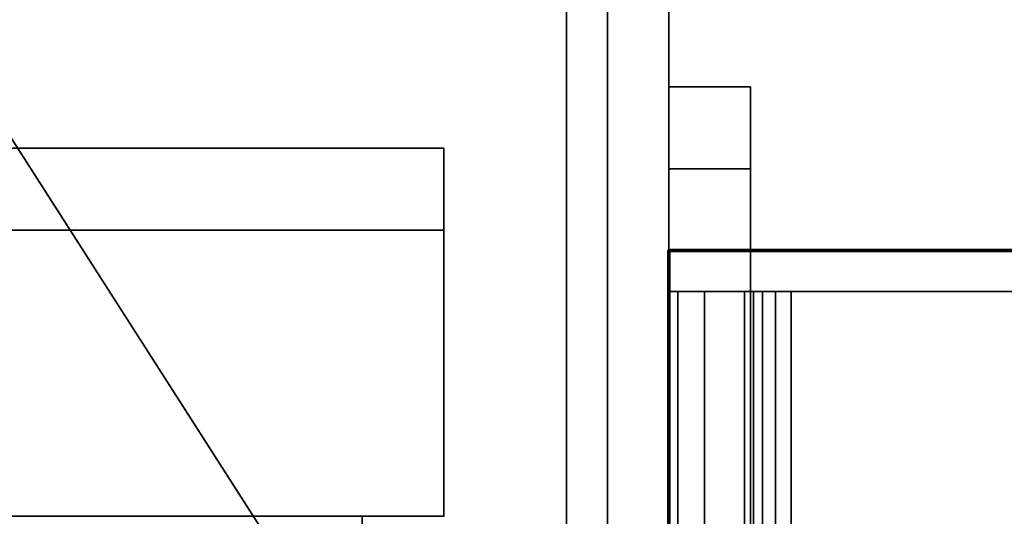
# Model space of a CAD drawing. Header units: millimetres. Extents: x -503 to 6703, y -110 to 249.
# Tile 502 of 656: x 1849 to 1873, y -9 to 3. Entities that reach past the tile are written whole.
import ezdxf

# ---------------------------------------------------------------- set-up
doc = ezdxf.new("R2010")
doc.units = ezdxf.units.MM
doc.layers.add('151', color=7, linetype='Continuous', true_color=0xffffff)

# ---------------------------------------------------------------- blocks, each defined once
blk = doc.blocks.new('UG_SURFACE_002')
at = {"layer": '151', "color": 252, "linetype": 'Continuous', "lineweight": 35}
for points in [[(2052.5, -9.3, 2212.25), (2052.5, 230.4, 2212.25), (947.5, 230.4, 2212.25), (947.5, -9.3, 2212.25)], [(1097.5, -9.3, 2062.25), (1097.5, 230.4, 2062.25), (1902.5, 230.4, 2062.25), (1902.5, -9.3, 2062.25)]]:
    blk.add_3dface(points, dxfattribs=at)
blk = doc.blocks.new('UG_SURFACE_113')
at = {"layer": '151', "color": 35, "linetype": 'Continuous', "lineweight": 35}
for points in [[(1141, 0, 2), (1859, 0, 2), (1859, -2), (1141, -2)], [(1196, 0, 997), (1206.982, 0, 999.334), (1859, 0, 2), (1141, 0, 2)], [(1211.87, 0, 1125.843), (1201.614, 0, 1130.41), (1141, 0, 2017), (1859, 0, 2017)], [(1859, 0, 2), (1206.982, 0, 999.334), (1216.065, 0, 1005.934)], [(1859, 0, 2017), (1211.87, 0, 1045.843), (1216.065, 0, 1085.933), (1221.678, 0, 1095.657)], [(1219.383, 0, 1117.5), (1211.87, 0, 1125.843), (1859, 0, 2017)], [(1219.383, 0, 1037.5), (1211.87, 0, 1045.843), (1859, 0, 2017)], [(1859, 0, 2), (1216.065, 0, 1005.934), (1221.678, 0, 1015.657)], [(1222.852, 0, 1106.822), (1219.383, 0, 1117.5), (1859, 0, 2017)], [(1222.852, 0, 1026.822), (1219.383, 0, 1037.5), (1859, 0, 2017)], [(1859, 0, 2017), (1221.678, 0, 1095.657), (1223, 0, 1104)], [(1859, 0, 2017), (1859, 0, 2), (1221.678, 0, 1015.657), (1223, 0, 1024)], [(1223, 0, 1104), (1222.852, 0, 1106.822), (1859, 0, 2017)], [(1223, 0, 1024), (1222.852, 0, 1026.822), (1859, 0, 2017)], [(1859, -2), (1859, 0, 2), (1859, 0, 2017), (1859, -9, 2017)], [(1859, -9, 2017), (1859, 0, 2017), (1141, 0, 2017), (1141, -9, 2017)], [(1859, -2), (1859, -9), (1141, -9), (1141, -2)], [(1859, -9, 2017), (1859, -9), (1859, -2)], [(1141, -9), (1859, -9), (1857, -9, 30.5), (1143, -9, 30.5)], [(1859, -9, 2017), (1141, -9, 2017), (1143, -9, 2015), (1857, -9, 2015)], [(1143, -19.41, 30.5), (1143, -9, 30.5), (1857, -9, 30.5), (1857, -19.41, 30.5)], [(1143, -19.41, 2015), (1857, -19.41, 2015), (1857, -9, 2015), (1143, -9, 2015)], [(1857, -9, 30.5), (1857, -9, 2015), (1857, -19.41, 2015), (1857, -19.41, 30.5)], [(1859, -9), (1859, -9, 2017), (1857, -9, 2015), (1857, -9, 30.5)]]:
    blk.add_3dface(points, dxfattribs=at)
blk = doc.blocks.new('UG_SURFACE_186')
at = {"layer": '151', "color": 252, "linetype": 'Continuous', "lineweight": 35}
for points in [[(1135.5, -26.22, 2021.75), (1864.5, -26.22, 2021.75), (1864.5, 62.62, 2021.75), (1135.5, 62.62, 2021.75)], [(1137, -26.22, 2020.25), (1137, 62.62, 2020.25), (1863, 62.62, 2020.25), (1863, -26.22, 2020.25)], [(1863, -26.22, 2020.25), (1863, 62.62, 2020.25), (1864.5, 62.62, 2021.75), (1864.5, -26.22, 2021.75)]]:
    blk.add_3dface(points, dxfattribs=at)
blk = doc.blocks.new('UG_SURFACE_187')
at = {"layer": '151', "color": 252, "linetype": 'Continuous', "lineweight": 35}
for points in [[(1863, 62.62, 2020.25), (1863, 62.62, -7.75), (1863, -26.22, -7.75), (1863, -26.22, 2020.25)], [(1863, -26.22, -7.75), (1863, 62.62, -7.75), (1864.5, 62.62, -7.75), (1864.5, -26.22, -7.75)], [(1863, 62.62, 2020.25), (1863, -26.22, 2020.25), (1864.5, -26.22, 2021.75), (1864.5, 62.62, 2021.75)], [(1864.5, 62.62, 2021.75), (1864.5, -26.22, 2021.75), (1864.5, -26.22, -7.75), (1864.5, 62.62, -7.75)]]:
    blk.add_3dface(points, dxfattribs=at)
blk = doc.blocks.new('UG_SURFACE_188')
at = {"layer": '151', "color": 18, "linetype": 'Continuous', "lineweight": 70}
for points in [[(1864.5, -24.5, 309.25), (1864.5, -24.5, 344.25), (1864.5, -2.5, 344.25), (1864.5, -2.5, 309.25)], [(1864.5, -2.5, 344.25), (1882.5, -2.5, 344.25), (1882.5, -2.5, 309.25), (1864.5, -2.5, 309.25)], [(1864.5, -24.5, 309.25), (1864.5, -2.5, 309.25), (1882.5, -2.5, 309.25), (1882.5, -27.5, 309.25)], [(1882.5, -27.5, 344.25), (1882.5, -2.5, 344.25), (1864.5, -2.5, 344.25), (1864.5, -24.5, 344.25)], [(1882.5, -2.5, 344.25), (1882.5, -27.5, 344.25), (1882.5, -27.5, 309.25), (1882.5, -2.5, 309.25)], [(1864.5, -24.5, 309.25), (1867.5, -27.5, 309.25), (1866.352, -27.272, 309.25)], [(1864.5, -24.5, 309.25), (1882.5, -27.5, 309.25), (1867.5, -27.5, 309.25)], [(1866.352, -27.272, 309.25), (1865.379, -26.621, 309.25), (1864.728, -25.648, 309.25), (1864.5, -24.5, 309.25)], [(1864.5, -24.5, 344.25), (1864.728, -25.648, 344.25), (1865.379, -26.621, 344.25), (1866.352, -27.272, 344.25)], [(1866.352, -27.272, 344.25), (1867.5, -27.5, 344.25), (1864.5, -24.5, 344.25)], [(1867.5, -27.5, 344.25), (1882.5, -27.5, 344.25), (1864.5, -24.5, 344.25)], [(1864.5, -24.5, 344.25), (1864.5, -24.5, 309.25), (1864.728, -25.648, 309.25), (1864.728, -25.648, 344.25)], [(1864.728, -25.648, 344.25), (1864.728, -25.648, 309.25), (1865.379, -26.621, 309.25), (1865.379, -26.621, 344.25)], [(1865.379, -26.621, 344.25), (1865.379, -26.621, 309.25), (1866.352, -27.272, 309.25), (1866.352, -27.272, 344.25)], [(1866.352, -27.272, 344.25), (1866.352, -27.272, 309.25), (1867.5, -27.5, 309.25), (1867.5, -27.5, 344.25)], [(1867.5, -27.5, 344.25), (1867.5, -27.5, 309.25), (1882.5, -27.5, 309.25), (1882.5, -27.5, 344.25)]]:
    blk.add_3dface(points, dxfattribs=at)
blk = doc.blocks.new('UG_SURFACE_189')
at = {"layer": '151', "color": 252, "linetype": 'Continuous', "lineweight": 35}
for points in [[(1864.5, -23.5, 360.25), (1866.5, -23.5, 360.25), (1866.5, 1.5, 360.25), (1864.5, 1.5, 360.25)], [(1864.5, 1.5, 360.25), (1864.5, 1.5, 350.25), (1864.5, -0.5, 348.25), (1864.5, -3.5, 348.25)], [(1864.5, -3.5, 348.25), (1864.5, -23.5, 360.25), (1864.5, 1.5, 360.25)], [(1864.5, 1.5, 350.25), (1864.5, 1.5, 360.25), (1866.5, 1.5, 360.25), (1866.5, 1.5, 350.25)], [(1866.5, 1.5, 350.25), (1866.5, -0.5, 348.25), (1864.5, -0.5, 348.25), (1864.5, 1.5, 350.25)], [(1864.5, -23.5, 293.25), (1864.5, 1.5, 293.25), (1866.5, 1.5, 293.25), (1866.5, -23.5, 293.25)], [(1864.5, 1.5, 293.25), (1864.5, -23.5, 293.25), (1864.5, -3.5, 305.25)], [(1864.5, -3.5, 305.25), (1864.5, -0.5, 305.25), (1864.5, 1.5, 303.25), (1864.5, 1.5, 293.25)], [(1864.5, 1.5, 303.25), (1866.5, 1.5, 303.25), (1866.5, 1.5, 293.25), (1864.5, 1.5, 293.25)], [(1866.5, -0.5, 305.25), (1866.5, 1.5, 303.25), (1864.5, 1.5, 303.25), (1864.5, -0.5, 305.25)], [(1866.5, 1.5, 360.25), (1866.5, -23.5, 360.25), (1866.5, -3.5, 348.25)], [(1866.5, -3.5, 348.25), (1866.5, -0.5, 348.25), (1866.5, 1.5, 350.25), (1866.5, 1.5, 360.25)], [(1866.5, 1.5, 293.25), (1866.5, 1.5, 303.25), (1866.5, -0.5, 305.25), (1866.5, -3.5, 305.25)], [(1866.5, -3.5, 305.25), (1866.5, -23.5, 293.25), (1866.5, 1.5, 293.25)], [(1866.5, -0.5, 348.25), (1866.5, -3.5, 348.25), (1864.5, -3.5, 348.25), (1864.5, -0.5, 348.25)], [(1866.5, -3.5, 305.25), (1866.5, -0.5, 305.25), (1864.5, -0.5, 305.25), (1864.5, -3.5, 305.25)], [(1864.728, -3.5, 346.102), (1864.728, -23.5, 346.102), (1864.5, -23.5, 347.25), (1864.5, -3.5, 347.25)], [(1864.5, -3.5, 347.25), (1864.5, -3.5, 348.25), (1866.5, -3.5, 348.25), (1866.5, -3.5, 347.25)], [(1866.5, -3.5, 347.25), (1866.576, -3.5, 346.867), (1864.728, -3.5, 346.102), (1864.5, -3.5, 347.25)], [(1864.5, -3.5, 348.25), (1864.5, -3.5, 347.25), (1864.5, -23.5, 347.25), (1864.5, -23.5, 360.25)], [(1864.5, -3.5, 306.25), (1864.5, -23.5, 306.25), (1864.728, -23.5, 307.398), (1864.728, -3.5, 307.398)], [(1864.5, -3.5, 306.25), (1864.728, -3.5, 307.398), (1866.576, -3.5, 306.633), (1866.5, -3.5, 306.25)], [(1866.5, -3.5, 306.25), (1866.5, -3.5, 305.25), (1864.5, -3.5, 305.25), (1864.5, -3.5, 306.25)], [(1864.5, -23.5, 293.25), (1864.5, -23.5, 306.25), (1864.5, -3.5, 306.25), (1864.5, -3.5, 305.25)], [(1865.379, -3.5, 345.129), (1865.379, -23.5, 345.129), (1864.728, -23.5, 346.102), (1864.728, -3.5, 346.102)], [(1866.576, -3.5, 346.867), (1866.793, -3.5, 346.543), (1865.379, -3.5, 345.129), (1864.728, -3.5, 346.102)], [(1864.728, -3.5, 307.398), (1864.728, -23.5, 307.398), (1865.379, -23.5, 308.371), (1865.379, -3.5, 308.371)], [(1864.728, -3.5, 307.398), (1865.379, -3.5, 308.371), (1866.793, -3.5, 306.957), (1866.576, -3.5, 306.633)], [(1866.352, -3.5, 344.478), (1866.352, -23.5, 344.478), (1865.379, -23.5, 345.129), (1865.379, -3.5, 345.129)], [(1866.352, -3.5, 344.478), (1865.379, -3.5, 345.129), (1866.793, -3.5, 346.543), (1867.117, -3.5, 346.326)], [(1865.379, -3.5, 308.371), (1865.379, -23.5, 308.371), (1866.352, -23.5, 309.022), (1866.352, -3.5, 309.022)], [(1867.117, -3.5, 307.174), (1866.793, -3.5, 306.957), (1865.379, -3.5, 308.371), (1866.352, -3.5, 309.022)], [(1867.5, -3.5, 344.25), (1867.5, -23.5, 344.25), (1866.352, -23.5, 344.478), (1866.352, -3.5, 344.478)], [(1867.5, -3.5, 344.25), (1866.352, -3.5, 344.478), (1867.117, -3.5, 346.326), (1867.5, -3.5, 346.25)], [(1866.352, -3.5, 309.022), (1866.352, -23.5, 309.022), (1867.5, -23.5, 309.25), (1867.5, -3.5, 309.25)], [(1867.5, -3.5, 307.25), (1867.117, -3.5, 307.174), (1866.352, -3.5, 309.022), (1867.5, -3.5, 309.25)], [(1866.5, -3.5, 347.25), (1866.5, -23.5, 347.25), (1866.576, -23.5, 346.867), (1866.576, -3.5, 346.867)], [(1866.5, -23.5, 360.25), (1866.5, -23.5, 347.25), (1866.5, -3.5, 347.25), (1866.5, -3.5, 348.25)], [(1866.576, -3.5, 306.633), (1866.576, -23.5, 306.633), (1866.5, -23.5, 306.25), (1866.5, -3.5, 306.25)], [(1866.5, -3.5, 305.25), (1866.5, -3.5, 306.25), (1866.5, -23.5, 306.25), (1866.5, -23.5, 293.25)], [(1866.576, -3.5, 346.867), (1866.576, -23.5, 346.867), (1866.793, -23.5, 346.543), (1866.793, -3.5, 346.543)], [(1866.793, -3.5, 306.957), (1866.793, -23.5, 306.957), (1866.576, -23.5, 306.633), (1866.576, -3.5, 306.633)], [(1866.793, -3.5, 346.543), (1866.793, -23.5, 346.543), (1867.117, -23.5, 346.326), (1867.117, -3.5, 346.326)], [(1867.117, -3.5, 307.174), (1867.117, -23.5, 307.174), (1866.793, -23.5, 306.957), (1866.793, -3.5, 306.957)], [(1867.117, -3.5, 346.326), (1867.117, -23.5, 346.326), (1867.5, -23.5, 346.25), (1867.5, -3.5, 346.25)], [(1867.5, -3.5, 307.25), (1867.5, -23.5, 307.25), (1867.117, -23.5, 307.174), (1867.117, -3.5, 307.174)], [(1867.5, -23.5, 344.25), (1867.5, -3.5, 344.25), (1881.5, -3.5, 344.25), (1881.5, -27.5, 344.25)], [(1881.5, -27.5, 346.25), (1881.5, -3.5, 346.25), (1867.5, -3.5, 346.25), (1867.5, -23.5, 346.25)], [(1867.5, -3.5, 346.25), (1881.5, -3.5, 346.25), (1881.5, -3.5, 344.25), (1867.5, -3.5, 344.25)], [(1867.5, -23.5, 307.25), (1867.5, -3.5, 307.25), (1881.5, -3.5, 307.25), (1881.5, -27.5, 307.25)], [(1881.5, -27.5, 309.25), (1881.5, -3.5, 309.25), (1867.5, -3.5, 309.25), (1867.5, -23.5, 309.25)], [(1881.5, -3.5, 307.25), (1867.5, -3.5, 307.25), (1867.5, -3.5, 309.25), (1881.5, -3.5, 309.25)]]:
    blk.add_3dface(points, dxfattribs=at)
blk = doc.blocks.new('UG_SURFACE_194')
at = {"layer": '151', "color": 18, "linetype": 'Continuous', "lineweight": 70}
for points in [[(1864.5, -24.5, 1744.25), (1864.5, -24.5, 1779.25), (1864.5, -2.5, 1779.25), (1864.5, -2.5, 1744.25)], [(1864.5, -2.5, 1779.25), (1882.5, -2.5, 1779.25), (1882.5, -2.5, 1744.25), (1864.5, -2.5, 1744.25)], [(1864.5, -24.5, 1744.25), (1864.5, -2.5, 1744.25), (1882.5, -2.5, 1744.25), (1882.5, -27.5, 1744.25)], [(1882.5, -27.5, 1779.25), (1882.5, -2.5, 1779.25), (1864.5, -2.5, 1779.25), (1864.5, -24.5, 1779.25)], [(1882.5, -2.5, 1779.25), (1882.5, -27.5, 1779.25), (1882.5, -27.5, 1744.25), (1882.5, -2.5, 1744.25)], [(1864.5, -24.5, 1744.25), (1867.5, -27.5, 1744.25), (1866.352, -27.272, 1744.25)], [(1864.5, -24.5, 1744.25), (1882.5, -27.5, 1744.25), (1867.5, -27.5, 1744.25)], [(1866.352, -27.272, 1744.25), (1865.379, -26.621, 1744.25), (1864.728, -25.648, 1744.25), (1864.5, -24.5, 1744.25)], [(1864.5, -24.5, 1779.25), (1864.728, -25.648, 1779.25), (1865.379, -26.621, 1779.25), (1866.352, -27.272, 1779.25)], [(1866.352, -27.272, 1779.25), (1867.5, -27.5, 1779.25), (1864.5, -24.5, 1779.25)], [(1867.5, -27.5, 1779.25), (1882.5, -27.5, 1779.25), (1864.5, -24.5, 1779.25)], [(1864.5, -24.5, 1779.25), (1864.5, -24.5, 1744.25), (1864.728, -25.648, 1744.25), (1864.728, -25.648, 1779.25)], [(1864.728, -25.648, 1779.25), (1864.728, -25.648, 1744.25), (1865.379, -26.621, 1744.25), (1865.379, -26.621, 1779.25)], [(1865.379, -26.621, 1779.25), (1865.379, -26.621, 1744.25), (1866.352, -27.272, 1744.25), (1866.352, -27.272, 1779.25)], [(1866.352, -27.272, 1779.25), (1866.352, -27.272, 1744.25), (1867.5, -27.5, 1744.25), (1867.5, -27.5, 1779.25)], [(1867.5, -27.5, 1779.25), (1867.5, -27.5, 1744.25), (1882.5, -27.5, 1744.25), (1882.5, -27.5, 1779.25)]]:
    blk.add_3dface(points, dxfattribs=at)
blk = doc.blocks.new('UG_SURFACE_195')
at = {"layer": '151', "color": 252, "linetype": 'Continuous', "lineweight": 35}
for points in [[(1864.5, -23.5, 1795.25), (1866.5, -23.5, 1795.25), (1866.5, 1.5, 1795.25), (1864.5, 1.5, 1795.25)], [(1864.5, 1.5, 1795.25), (1864.5, 1.5, 1785.25), (1864.5, -0.5, 1783.25), (1864.5, -3.5, 1783.25)], [(1864.5, -3.5, 1783.25), (1864.5, -23.5, 1795.25), (1864.5, 1.5, 1795.25)], [(1864.5, 1.5, 1785.25), (1864.5, 1.5, 1795.25), (1866.5, 1.5, 1795.25), (1866.5, 1.5, 1785.25)], [(1866.5, 1.5, 1785.25), (1866.5, -0.5, 1783.25), (1864.5, -0.5, 1783.25), (1864.5, 1.5, 1785.25)], [(1864.5, -23.5, 1728.25), (1864.5, 1.5, 1728.25), (1866.5, 1.5, 1728.25), (1866.5, -23.5, 1728.25)], [(1864.5, 1.5, 1728.25), (1864.5, -23.5, 1728.25), (1864.5, -3.5, 1740.25)], [(1864.5, -3.5, 1740.25), (1864.5, -0.5, 1740.25), (1864.5, 1.5, 1738.25), (1864.5, 1.5, 1728.25)], [(1864.5, 1.5, 1738.25), (1866.5, 1.5, 1738.25), (1866.5, 1.5, 1728.25), (1864.5, 1.5, 1728.25)], [(1866.5, -0.5, 1740.25), (1866.5, 1.5, 1738.25), (1864.5, 1.5, 1738.25), (1864.5, -0.5, 1740.25)], [(1866.5, 1.5, 1795.25), (1866.5, -23.5, 1795.25), (1866.5, -3.5, 1783.25)], [(1866.5, -3.5, 1783.25), (1866.5, -0.5, 1783.25), (1866.5, 1.5, 1785.25), (1866.5, 1.5, 1795.25)], [(1866.5, 1.5, 1728.25), (1866.5, 1.5, 1738.25), (1866.5, -0.5, 1740.25), (1866.5, -3.5, 1740.25)], [(1866.5, -3.5, 1740.25), (1866.5, -23.5, 1728.25), (1866.5, 1.5, 1728.25)], [(1866.5, -0.5, 1783.25), (1866.5, -3.5, 1783.25), (1864.5, -3.5, 1783.25), (1864.5, -0.5, 1783.25)], [(1866.5, -3.5, 1740.25), (1866.5, -0.5, 1740.25), (1864.5, -0.5, 1740.25), (1864.5, -3.5, 1740.25)], [(1864.728, -3.5, 1781.102), (1864.728, -23.5, 1781.102), (1864.5, -23.5, 1782.25), (1864.5, -3.5, 1782.25)], [(1864.5, -3.5, 1782.25), (1864.5, -3.5, 1783.25), (1866.5, -3.5, 1783.25), (1866.5, -3.5, 1782.25)], [(1866.5, -3.5, 1782.25), (1866.576, -3.5, 1781.867), (1864.728, -3.5, 1781.102), (1864.5, -3.5, 1782.25)], [(1864.5, -3.5, 1783.25), (1864.5, -3.5, 1782.25), (1864.5, -23.5, 1782.25), (1864.5, -23.5, 1795.25)], [(1864.5, -3.5, 1741.25), (1864.5, -23.5, 1741.25), (1864.728, -23.5, 1742.398), (1864.728, -3.5, 1742.398)], [(1864.5, -3.5, 1741.25), (1864.728, -3.5, 1742.398), (1866.576, -3.5, 1741.633), (1866.5, -3.5, 1741.25)], [(1866.5, -3.5, 1741.25), (1866.5, -3.5, 1740.25), (1864.5, -3.5, 1740.25), (1864.5, -3.5, 1741.25)], [(1864.5, -23.5, 1728.25), (1864.5, -23.5, 1741.25), (1864.5, -3.5, 1741.25), (1864.5, -3.5, 1740.25)], [(1865.379, -3.5, 1780.129), (1865.379, -23.5, 1780.129), (1864.728, -23.5, 1781.102), (1864.728, -3.5, 1781.102)], [(1866.576, -3.5, 1781.867), (1866.793, -3.5, 1781.543), (1865.379, -3.5, 1780.129), (1864.728, -3.5, 1781.102)], [(1864.728, -3.5, 1742.398), (1864.728, -23.5, 1742.398), (1865.379, -23.5, 1743.371), (1865.379, -3.5, 1743.371)], [(1864.728, -3.5, 1742.398), (1865.379, -3.5, 1743.371), (1866.793, -3.5, 1741.957), (1866.576, -3.5, 1741.633)], [(1866.352, -3.5, 1779.478), (1866.352, -23.5, 1779.478), (1865.379, -23.5, 1780.129), (1865.379, -3.5, 1780.129)], [(1866.352, -3.5, 1779.478), (1865.379, -3.5, 1780.129), (1866.793, -3.5, 1781.543), (1867.117, -3.5, 1781.326)], [(1865.379, -3.5, 1743.371), (1865.379, -23.5, 1743.371), (1866.352, -23.5, 1744.022), (1866.352, -3.5, 1744.022)], [(1867.117, -3.5, 1742.174), (1866.793, -3.5, 1741.957), (1865.379, -3.5, 1743.371), (1866.352, -3.5, 1744.022)], [(1867.5, -3.5, 1779.25), (1867.5, -23.5, 1779.25), (1866.352, -23.5, 1779.478), (1866.352, -3.5, 1779.478)], [(1867.5, -3.5, 1779.25), (1866.352, -3.5, 1779.478), (1867.117, -3.5, 1781.326), (1867.5, -3.5, 1781.25)], [(1866.352, -3.5, 1744.022), (1866.352, -23.5, 1744.022), (1867.5, -23.5, 1744.25), (1867.5, -3.5, 1744.25)], [(1867.5, -3.5, 1742.25), (1867.117, -3.5, 1742.174), (1866.352, -3.5, 1744.022), (1867.5, -3.5, 1744.25)], [(1866.5, -3.5, 1782.25), (1866.5, -23.5, 1782.25), (1866.576, -23.5, 1781.867), (1866.576, -3.5, 1781.867)], [(1866.5, -23.5, 1795.25), (1866.5, -23.5, 1782.25), (1866.5, -3.5, 1782.25), (1866.5, -3.5, 1783.25)], [(1866.576, -3.5, 1741.633), (1866.576, -23.5, 1741.633), (1866.5, -23.5, 1741.25), (1866.5, -3.5, 1741.25)], [(1866.5, -3.5, 1740.25), (1866.5, -3.5, 1741.25), (1866.5, -23.5, 1741.25), (1866.5, -23.5, 1728.25)], [(1866.576, -3.5, 1781.867), (1866.576, -23.5, 1781.867), (1866.793, -23.5, 1781.543), (1866.793, -3.5, 1781.543)], [(1866.793, -3.5, 1741.957), (1866.793, -23.5, 1741.957), (1866.576, -23.5, 1741.633), (1866.576, -3.5, 1741.633)], [(1866.793, -3.5, 1781.543), (1866.793, -23.5, 1781.543), (1867.117, -23.5, 1781.326), (1867.117, -3.5, 1781.326)], [(1867.117, -3.5, 1742.174), (1867.117, -23.5, 1742.174), (1866.793, -23.5, 1741.957), (1866.793, -3.5, 1741.957)], [(1867.117, -3.5, 1781.326), (1867.117, -23.5, 1781.326), (1867.5, -23.5, 1781.25), (1867.5, -3.5, 1781.25)], [(1867.5, -3.5, 1742.25), (1867.5, -23.5, 1742.25), (1867.117, -23.5, 1742.174), (1867.117, -3.5, 1742.174)], [(1867.5, -23.5, 1779.25), (1867.5, -3.5, 1779.25), (1881.5, -3.5, 1779.25), (1881.5, -27.5, 1779.25)], [(1881.5, -27.5, 1781.25), (1881.5, -3.5, 1781.25), (1867.5, -3.5, 1781.25), (1867.5, -23.5, 1781.25)], [(1867.5, -3.5, 1781.25), (1881.5, -3.5, 1781.25), (1881.5, -3.5, 1779.25), (1867.5, -3.5, 1779.25)], [(1867.5, -23.5, 1742.25), (1867.5, -3.5, 1742.25), (1881.5, -3.5, 1742.25), (1881.5, -27.5, 1742.25)], [(1881.5, -27.5, 1744.25), (1881.5, -3.5, 1744.25), (1867.5, -3.5, 1744.25), (1867.5, -23.5, 1744.25)], [(1881.5, -3.5, 1742.25), (1867.5, -3.5, 1742.25), (1867.5, -3.5, 1744.25), (1881.5, -3.5, 1744.25)]]:
    blk.add_3dface(points, dxfattribs=at)
blk = doc.blocks.new('UG_SURFACE_197')
at = {"layer": '151', "color": 252, "linetype": 'Continuous', "lineweight": 35}
for points in [[(1154, 4.014, -6.75), (1138, 4.014, -6.75), (1138, -20.953, -6.75), (1862, -20.953, -6.75)], [(1846, 4.014, -7.75), (1862, 4.014, -7.75), (1862, -20.953, -7.75), (1138, -20.953, -7.75)], [(1846, 4.014, -6.75), (1154, 4.014, -6.75), (1862, -20.953, -6.75)], [(1862, -20.953, -6.75), (1862, 4.014, -6.75), (1846, 4.014, -6.75)], [(1862, -20.953, -7.75), (1862, 4.014, -7.75), (1862, 4.014, -6.75), (1862, -20.953, -6.75)]]:
    blk.add_3dface(points, dxfattribs=at)
blk = doc.blocks.new('UG_SURFACE_200')
at = {"layer": '151', "color": 18, "linetype": 'Continuous', "lineweight": 70}
for points in [[(1864.5, -24.5, 1494.25), (1864.5, -24.5, 1529.25), (1864.5, -2.5, 1529.25), (1864.5, -2.5, 1494.25)], [(1864.5, -2.5, 1529.25), (1882.5, -2.5, 1529.25), (1882.5, -2.5, 1494.25), (1864.5, -2.5, 1494.25)], [(1864.5, -24.5, 1494.25), (1864.5, -2.5, 1494.25), (1882.5, -2.5, 1494.25), (1882.5, -27.5, 1494.25)], [(1882.5, -27.5, 1529.25), (1882.5, -2.5, 1529.25), (1864.5, -2.5, 1529.25), (1864.5, -24.5, 1529.25)], [(1882.5, -2.5, 1529.25), (1882.5, -27.5, 1529.25), (1882.5, -27.5, 1494.25), (1882.5, -2.5, 1494.25)], [(1864.5, -24.5, 1494.25), (1867.5, -27.5, 1494.25), (1866.352, -27.272, 1494.25)], [(1864.5, -24.5, 1494.25), (1882.5, -27.5, 1494.25), (1867.5, -27.5, 1494.25)], [(1866.352, -27.272, 1494.25), (1865.379, -26.621, 1494.25), (1864.728, -25.648, 1494.25), (1864.5, -24.5, 1494.25)], [(1864.5, -24.5, 1529.25), (1864.728, -25.648, 1529.25), (1865.379, -26.621, 1529.25), (1866.352, -27.272, 1529.25)], [(1866.352, -27.272, 1529.25), (1867.5, -27.5, 1529.25), (1864.5, -24.5, 1529.25)], [(1867.5, -27.5, 1529.25), (1882.5, -27.5, 1529.25), (1864.5, -24.5, 1529.25)], [(1864.5, -24.5, 1529.25), (1864.5, -24.5, 1494.25), (1864.728, -25.648, 1494.25), (1864.728, -25.648, 1529.25)], [(1864.728, -25.648, 1529.25), (1864.728, -25.648, 1494.25), (1865.379, -26.621, 1494.25), (1865.379, -26.621, 1529.25)], [(1865.379, -26.621, 1529.25), (1865.379, -26.621, 1494.25), (1866.352, -27.272, 1494.25), (1866.352, -27.272, 1529.25)], [(1866.352, -27.272, 1529.25), (1866.352, -27.272, 1494.25), (1867.5, -27.5, 1494.25), (1867.5, -27.5, 1529.25)], [(1867.5, -27.5, 1529.25), (1867.5, -27.5, 1494.25), (1882.5, -27.5, 1494.25), (1882.5, -27.5, 1529.25)]]:
    blk.add_3dface(points, dxfattribs=at)
blk = doc.blocks.new('UG_SURFACE_201')
at = {"layer": '151', "color": 252, "linetype": 'Continuous', "lineweight": 35}
for points in [[(1864.5, -23.5, 1545.25), (1866.5, -23.5, 1545.25), (1866.5, 1.5, 1545.25), (1864.5, 1.5, 1545.25)], [(1864.5, 1.5, 1545.25), (1864.5, 1.5, 1535.25), (1864.5, -0.5, 1533.25), (1864.5, -3.5, 1533.25)], [(1864.5, -3.5, 1533.25), (1864.5, -23.5, 1545.25), (1864.5, 1.5, 1545.25)], [(1864.5, 1.5, 1535.25), (1864.5, 1.5, 1545.25), (1866.5, 1.5, 1545.25), (1866.5, 1.5, 1535.25)], [(1866.5, 1.5, 1535.25), (1866.5, -0.5, 1533.25), (1864.5, -0.5, 1533.25), (1864.5, 1.5, 1535.25)], [(1864.5, -23.5, 1478.25), (1864.5, 1.5, 1478.25), (1866.5, 1.5, 1478.25), (1866.5, -23.5, 1478.25)], [(1864.5, 1.5, 1478.25), (1864.5, -23.5, 1478.25), (1864.5, -3.5, 1490.25)], [(1864.5, -3.5, 1490.25), (1864.5, -0.5, 1490.25), (1864.5, 1.5, 1488.25), (1864.5, 1.5, 1478.25)], [(1864.5, 1.5, 1488.25), (1866.5, 1.5, 1488.25), (1866.5, 1.5, 1478.25), (1864.5, 1.5, 1478.25)], [(1866.5, -0.5, 1490.25), (1866.5, 1.5, 1488.25), (1864.5, 1.5, 1488.25), (1864.5, -0.5, 1490.25)], [(1866.5, 1.5, 1545.25), (1866.5, -23.5, 1545.25), (1866.5, -3.5, 1533.25)], [(1866.5, -3.5, 1533.25), (1866.5, -0.5, 1533.25), (1866.5, 1.5, 1535.25), (1866.5, 1.5, 1545.25)], [(1866.5, 1.5, 1478.25), (1866.5, 1.5, 1488.25), (1866.5, -0.5, 1490.25), (1866.5, -3.5, 1490.25)], [(1866.5, -3.5, 1490.25), (1866.5, -23.5, 1478.25), (1866.5, 1.5, 1478.25)], [(1866.5, -0.5, 1533.25), (1866.5, -3.5, 1533.25), (1864.5, -3.5, 1533.25), (1864.5, -0.5, 1533.25)], [(1866.5, -3.5, 1490.25), (1866.5, -0.5, 1490.25), (1864.5, -0.5, 1490.25), (1864.5, -3.5, 1490.25)], [(1864.728, -3.5, 1531.102), (1864.728, -23.5, 1531.102), (1864.5, -23.5, 1532.25), (1864.5, -3.5, 1532.25)], [(1864.5, -3.5, 1532.25), (1864.5, -3.5, 1533.25), (1866.5, -3.5, 1533.25), (1866.5, -3.5, 1532.25)], [(1866.5, -3.5, 1532.25), (1866.576, -3.5, 1531.867), (1864.728, -3.5, 1531.102), (1864.5, -3.5, 1532.25)], [(1864.5, -3.5, 1533.25), (1864.5, -3.5, 1532.25), (1864.5, -23.5, 1532.25), (1864.5, -23.5, 1545.25)], [(1864.5, -3.5, 1491.25), (1864.5, -23.5, 1491.25), (1864.728, -23.5, 1492.398), (1864.728, -3.5, 1492.398)], [(1864.5, -3.5, 1491.25), (1864.728, -3.5, 1492.398), (1866.576, -3.5, 1491.633), (1866.5, -3.5, 1491.25)], [(1866.5, -3.5, 1491.25), (1866.5, -3.5, 1490.25), (1864.5, -3.5, 1490.25), (1864.5, -3.5, 1491.25)], [(1864.5, -23.5, 1478.25), (1864.5, -23.5, 1491.25), (1864.5, -3.5, 1491.25), (1864.5, -3.5, 1490.25)], [(1865.379, -3.5, 1530.129), (1865.379, -23.5, 1530.129), (1864.728, -23.5, 1531.102), (1864.728, -3.5, 1531.102)], [(1866.576, -3.5, 1531.867), (1866.793, -3.5, 1531.543), (1865.379, -3.5, 1530.129), (1864.728, -3.5, 1531.102)], [(1864.728, -3.5, 1492.398), (1864.728, -23.5, 1492.398), (1865.379, -23.5, 1493.371), (1865.379, -3.5, 1493.371)], [(1864.728, -3.5, 1492.398), (1865.379, -3.5, 1493.371), (1866.793, -3.5, 1491.957), (1866.576, -3.5, 1491.633)], [(1866.352, -3.5, 1529.478), (1866.352, -23.5, 1529.478), (1865.379, -23.5, 1530.129), (1865.379, -3.5, 1530.129)], [(1866.352, -3.5, 1529.478), (1865.379, -3.5, 1530.129), (1866.793, -3.5, 1531.543), (1867.117, -3.5, 1531.326)], [(1865.379, -3.5, 1493.371), (1865.379, -23.5, 1493.371), (1866.352, -23.5, 1494.022), (1866.352, -3.5, 1494.022)], [(1867.117, -3.5, 1492.174), (1866.793, -3.5, 1491.957), (1865.379, -3.5, 1493.371), (1866.352, -3.5, 1494.022)], [(1867.5, -3.5, 1529.25), (1867.5, -23.5, 1529.25), (1866.352, -23.5, 1529.478), (1866.352, -3.5, 1529.478)], [(1867.5, -3.5, 1529.25), (1866.352, -3.5, 1529.478), (1867.117, -3.5, 1531.326), (1867.5, -3.5, 1531.25)], [(1866.352, -3.5, 1494.022), (1866.352, -23.5, 1494.022), (1867.5, -23.5, 1494.25), (1867.5, -3.5, 1494.25)], [(1867.5, -3.5, 1492.25), (1867.117, -3.5, 1492.174), (1866.352, -3.5, 1494.022), (1867.5, -3.5, 1494.25)], [(1866.5, -3.5, 1532.25), (1866.5, -23.5, 1532.25), (1866.576, -23.5, 1531.867), (1866.576, -3.5, 1531.867)], [(1866.5, -23.5, 1545.25), (1866.5, -23.5, 1532.25), (1866.5, -3.5, 1532.25), (1866.5, -3.5, 1533.25)], [(1866.576, -3.5, 1491.633), (1866.576, -23.5, 1491.633), (1866.5, -23.5, 1491.25), (1866.5, -3.5, 1491.25)], [(1866.5, -3.5, 1490.25), (1866.5, -3.5, 1491.25), (1866.5, -23.5, 1491.25), (1866.5, -23.5, 1478.25)], [(1866.576, -3.5, 1531.867), (1866.576, -23.5, 1531.867), (1866.793, -23.5, 1531.543), (1866.793, -3.5, 1531.543)], [(1866.793, -3.5, 1491.957), (1866.793, -23.5, 1491.957), (1866.576, -23.5, 1491.633), (1866.576, -3.5, 1491.633)], [(1866.793, -3.5, 1531.543), (1866.793, -23.5, 1531.543), (1867.117, -23.5, 1531.326), (1867.117, -3.5, 1531.326)], [(1867.117, -3.5, 1492.174), (1867.117, -23.5, 1492.174), (1866.793, -23.5, 1491.957), (1866.793, -3.5, 1491.957)], [(1867.117, -3.5, 1531.326), (1867.117, -23.5, 1531.326), (1867.5, -23.5, 1531.25), (1867.5, -3.5, 1531.25)], [(1867.5, -3.5, 1492.25), (1867.5, -23.5, 1492.25), (1867.117, -23.5, 1492.174), (1867.117, -3.5, 1492.174)], [(1867.5, -23.5, 1529.25), (1867.5, -3.5, 1529.25), (1881.5, -3.5, 1529.25), (1881.5, -27.5, 1529.25)], [(1881.5, -27.5, 1531.25), (1881.5, -3.5, 1531.25), (1867.5, -3.5, 1531.25), (1867.5, -23.5, 1531.25)], [(1867.5, -3.5, 1531.25), (1881.5, -3.5, 1531.25), (1881.5, -3.5, 1529.25), (1867.5, -3.5, 1529.25)], [(1867.5, -23.5, 1492.25), (1867.5, -3.5, 1492.25), (1881.5, -3.5, 1492.25), (1881.5, -27.5, 1492.25)], [(1881.5, -27.5, 1494.25), (1881.5, -3.5, 1494.25), (1867.5, -3.5, 1494.25), (1867.5, -23.5, 1494.25)], [(1881.5, -3.5, 1492.25), (1867.5, -3.5, 1492.25), (1867.5, -3.5, 1494.25), (1881.5, -3.5, 1494.25)]]:
    blk.add_3dface(points, dxfattribs=at)

msp = doc.modelspace()

# ---------------------------------------------------------------- linework, layer by layer
at = {"layer": '151', "color": 251, "linetype": 'Continuous', "lineweight": -3, "true_color": 0x636466}
for p, q in [((1863, -26.22, 2020.25), (1863, 62.62, 2020.25)), ((1863, -26.22, 2020.25), (1863, 62.62, 2020.25)), ((1863, -26.22, -7.75), (1863, 62.62, -7.75)), ((1864.5, -26.22, 2021.75), (1864.5, 62.62, 2021.75)), ((1864.5, -26.22, 2021.75), (1864.5, 62.62, 2021.75)), ((1864.5, -26.22, -7.75), (1864.5, 62.62, -7.75)), ((1862, -20.953, -7.75), (1862, 4.014, -7.75)), ((1862, -20.953, -6.75), (1862, 4.014, -6.75)), ((1864.5, -23.5, 293.25), (1864.5, 1.5, 293.25)), ((1864.5, 1.5, 293.25), (1866.5, 1.5, 293.25)), ((1864.5, -0.5, 348.25), (1864.5, 1.5, 350.25)), ((1864.5, 1.5, 303.25), (1864.5, 1.5, 293.25)), ((1864.5, -23.5, 360.25), (1864.5, 1.5, 360.25)), ((1864.5, 1.5, 360.25), (1866.5, 1.5, 360.25)), ((1864.5, 1.5, 360.25), (1864.5, 1.5, 350.25)), ((1864.5, 1.5, 303.25), (1864.5, -0.5, 305.25)), ((1864.5, 1.5, 303.25), (1866.5, 1.5, 303.25)), ((1864.5, 1.5, 350.25), (1866.5, 1.5, 350.25)), ((1864.5, 1.5, 1795.25), (1864.5, 1.5, 1785.25)), ((1864.5, -0.5, 1783.25), (1864.5, 1.5, 1785.25)), ((1864.5, 1.5, 1785.25), (1866.5, 1.5, 1785.25)), ((1864.5, 1.5, 1738.25), (1866.5, 1.5, 1738.25)), ((1864.5, 1.5, 1738.25), (1864.5, -0.5, 1740.25)), ((1864.5, 1.5, 1738.25), (1864.5, 1.5, 1728.25)), ((1864.5, 1.5, 1728.25), (1866.5, 1.5, 1728.25)), ((1864.5, 1.5, 1795.25), (1866.5, 1.5, 1795.25)), ((1864.5, -23.5, 1728.25), (1864.5, 1.5, 1728.25)), ((1864.5, -23.5, 1795.25), (1864.5, 1.5, 1795.25)), ((1864.5, 1.5, 1478.25), (1866.5, 1.5, 1478.25)), ((1864.5, -23.5, 1478.25), (1864.5, 1.5, 1478.25)), ((1864.5, 1.5, 1545.25), (1866.5, 1.5, 1545.25)), ((1864.5, -0.5, 1533.25), (1864.5, 1.5, 1535.25)), ((1864.5, -23.5, 1545.25), (1864.5, 1.5, 1545.25)), ((1864.5, 1.5, 1545.25), (1864.5, 1.5, 1535.25)), ((1864.5, 1.5, 1488.25), (1864.5, -0.5, 1490.25)), ((1864.5, 1.5, 1488.25), (1864.5, 1.5, 1478.25)), ((1864.5, 1.5, 1535.25), (1866.5, 1.5, 1535.25)), ((1864.5, 1.5, 1488.25), (1866.5, 1.5, 1488.25)), ((1866.5, 1.5, 303.25), (1866.5, 1.5, 293.25)), ((1866.5, 1.5, 360.25), (1866.5, 1.5, 350.25)), ((1866.5, -23.5, 293.25), (1866.5, 1.5, 293.25)), ((1866.5, -23.5, 360.25), (1866.5, 1.5, 360.25)), ((1866.5, 1.5, 303.25), (1866.5, -0.5, 305.25)), ((1866.5, -0.5, 348.25), (1866.5, 1.5, 350.25)), ((1866.5, 1.5, 1738.25), (1866.5, 1.5, 1728.25)), ((1866.5, -0.5, 1783.25), (1866.5, 1.5, 1785.25)), ((1866.5, -23.5, 1795.25), (1866.5, 1.5, 1795.25)), ((1866.5, 1.5, 1738.25), (1866.5, -0.5, 1740.25)), ((1866.5, -23.5, 1728.25), (1866.5, 1.5, 1728.25)), ((1866.5, 1.5, 1795.25), (1866.5, 1.5, 1785.25)), ((1866.5, 1.5, 1488.25), (1866.5, -0.5, 1490.25)), ((1866.5, 1.5, 1488.25), (1866.5, 1.5, 1478.25)), ((1866.5, 1.5, 1545.25), (1866.5, 1.5, 1535.25)), ((1866.5, -23.5, 1478.25), (1866.5, 1.5, 1478.25)), ((1866.5, -23.5, 1545.25), (1866.5, 1.5, 1545.25)), ((1866.5, -0.5, 1533.25), (1866.5, 1.5, 1535.25)), ((1141, 0, 2), (1859, 0, 2)), ((1859, 0, 2), (1859, -2)), ((1859, 0, 2017), (1141, 0, 2017)), ((1859, 0, 2), (1859, 0, 2017)), ((1859, 0, 2017), (1859, -9, 2017)), ((1864.5, -0.5, 305.25), (1864.5, -3.5, 305.25)), ((1864.5, -0.5, 348.25), (1866.5, -0.5, 348.25)), ((1864.5, -3.5, 348.25), (1864.5, -0.5, 348.25)), ((1864.5, -0.5, 305.25), (1866.5, -0.5, 305.25)), ((1864.5, -0.5, 1740.25), (1864.5, -3.5, 1740.25)), ((1864.5, -3.5, 1783.25), (1864.5, -0.5, 1783.25)), ((1864.5, -0.5, 1740.25), (1866.5, -0.5, 1740.25)), ((1864.5, -0.5, 1783.25), (1866.5, -0.5, 1783.25)), ((1864.5, -0.5, 1490.25), (1864.5, -3.5, 1490.25)), ((1864.5, -0.5, 1533.25), (1866.5, -0.5, 1533.25)), ((1864.5, -3.5, 1533.25), (1864.5, -0.5, 1533.25)), ((1864.5, -0.5, 1490.25), (1866.5, -0.5, 1490.25)), ((1866.5, -3.5, 348.25), (1866.5, -0.5, 348.25)), ((1866.5, -0.5, 305.25), (1866.5, -3.5, 305.25)), ((1866.5, -0.5, 1740.25), (1866.5, -3.5, 1740.25)), ((1866.5, -3.5, 1783.25), (1866.5, -0.5, 1783.25)), ((1866.5, -3.5, 1533.25), (1866.5, -0.5, 1533.25)), ((1866.5, -0.5, 1490.25), (1866.5, -3.5, 1490.25)), ((1141, -2), (1859, -2)), ((1859, -2), (1859, -9)), ((1864.5, -2.5, 309.25), (1882.5, -2.5, 309.25)), ((1882.5, -2.5, 344.25), (1864.5, -2.5, 344.25)), ((1864.5, -24.5, 344.25), (1864.5, -2.5, 344.25)), ((1864.5, -24.5, 309.25), (1864.5, -2.5, 309.25)), ((1864.5, -2.5, 344.25), (1864.5, -2.5, 309.25)), ((1864.5, -24.5, 1744.25), (1864.5, -2.5, 1744.25)), ((1864.5, -2.5, 1744.25), (1882.5, -2.5, 1744.25)), ((1864.5, -2.5, 1779.25), (1864.5, -2.5, 1744.25)), ((1882.5, -2.5, 1779.25), (1864.5, -2.5, 1779.25)), ((1864.5, -24.5, 1779.25), (1864.5, -2.5, 1779.25)), ((1864.5, -2.5, 1529.25), (1864.5, -2.5, 1494.25)), ((1882.5, -2.5, 1529.25), (1864.5, -2.5, 1529.25)), ((1864.5, -2.5, 1494.25), (1882.5, -2.5, 1494.25)), ((1864.5, -24.5, 1494.25), (1864.5, -2.5, 1494.25)), ((1864.5, -24.5, 1529.25), (1864.5, -2.5, 1529.25)), ((1864.5, -3.5, 305.25), (1864.5, -3.5, 306.25)), ((1864.5, -3.5, 348.25), (1866.5, -3.5, 348.25)), ((1864.5, -3.5, 347.25), (1864.5, -3.5, 348.25)), ((1864.5, -23.5, 306.25), (1864.5, -3.5, 306.25)), ((1864.5, -3.5, 305.25), (1866.5, -3.5, 305.25)), ((1864.5, -23.5, 347.25), (1864.5, -3.5, 347.25)), ((1864.5, -3.5, 1783.25), (1866.5, -3.5, 1783.25)), ((1864.5, -23.5, 1741.25), (1864.5, -3.5, 1741.25)), ((1864.5, -3.5, 1782.25), (1864.5, -3.5, 1783.25)), ((1864.5, -3.5, 1740.25), (1866.5, -3.5, 1740.25)), ((1864.5, -23.5, 1782.25), (1864.5, -3.5, 1782.25)), ((1864.5, -3.5, 1740.25), (1864.5, -3.5, 1741.25)), ((1864.5, -3.5, 1532.25), (1864.5, -3.5, 1533.25)), ((1864.5, -3.5, 1533.25), (1866.5, -3.5, 1533.25)), ((1864.5, -3.5, 1490.25), (1864.5, -3.5, 1491.25)), ((1864.5, -23.5, 1491.25), (1864.5, -3.5, 1491.25)), ((1864.5, -3.5, 1490.25), (1866.5, -3.5, 1490.25)), ((1864.5, -23.5, 1532.25), (1864.5, -3.5, 1532.25)), ((1866.5, -3.5, 347.25), (1866.5, -3.5, 348.25)), ((1866.5, -23.5, 347.25), (1866.5, -3.5, 347.25)), ((1866.5, -23.5, 306.25), (1866.5, -3.5, 306.25)), ((1866.5, -3.5, 305.25), (1866.5, -3.5, 306.25)), ((1866.5, -23.5, 1782.25), (1866.5, -3.5, 1782.25)), ((1866.5, -3.5, 1740.25), (1866.5, -3.5, 1741.25)), ((1866.5, -3.5, 1782.25), (1866.5, -3.5, 1783.25)), ((1866.5, -23.5, 1741.25), (1866.5, -3.5, 1741.25)), ((1866.5, -23.5, 1491.25), (1866.5, -3.5, 1491.25)), ((1866.5, -3.5, 1532.25), (1866.5, -3.5, 1533.25)), ((1866.5, -23.5, 1532.25), (1866.5, -3.5, 1532.25)), ((1866.5, -3.5, 1490.25), (1866.5, -3.5, 1491.25)), ((1867.5, -23.5, 346.25), (1867.5, -3.5, 346.25)), ((1881.5, -3.5, 346.25), (1867.5, -3.5, 346.25)), ((1867.5, -3.5, 309.25), (1881.5, -3.5, 309.25)), ((1867.5, -23.5, 307.25), (1867.5, -3.5, 307.25)), ((1867.5, -23.5, 309.25), (1867.5, -3.5, 309.25)), ((1867.5, -23.5, 344.25), (1867.5, -3.5, 344.25)), ((1867.5, -3.5, 307.25), (1881.5, -3.5, 307.25)), ((1881.5, -3.5, 344.25), (1867.5, -3.5, 344.25)), ((1881.5, -3.5, 1779.25), (1867.5, -3.5, 1779.25)), ((1867.5, -23.5, 1779.25), (1867.5, -3.5, 1779.25)), ((1867.5, -23.5, 1781.25), (1867.5, -3.5, 1781.25)), ((1867.5, -3.5, 1742.25), (1881.5, -3.5, 1742.25)), ((1881.5, -3.5, 1781.25), (1867.5, -3.5, 1781.25)), ((1867.5, -23.5, 1742.25), (1867.5, -3.5, 1742.25)), ((1867.5, -3.5, 1744.25), (1881.5, -3.5, 1744.25)), ((1867.5, -23.5, 1744.25), (1867.5, -3.5, 1744.25)), ((1867.5, -23.5, 1531.25), (1867.5, -3.5, 1531.25)), ((1881.5, -3.5, 1531.25), (1867.5, -3.5, 1531.25)), ((1881.5, -3.5, 1529.25), (1867.5, -3.5, 1529.25)), ((1867.5, -23.5, 1492.25), (1867.5, -3.5, 1492.25)), ((1867.5, -23.5, 1529.25), (1867.5, -3.5, 1529.25)), ((1867.5, -23.5, 1494.25), (1867.5, -3.5, 1494.25)), ((1867.5, -3.5, 1494.25), (1881.5, -3.5, 1494.25)), ((1867.5, -3.5, 1492.25), (1881.5, -3.5, 1492.25)), ((1859, -9, 2017), (1141, -9, 2017)), ((1859, -9), (1141, -9)), ((1143, -9, 30.5), (1857, -9, 30.5)), ((1857, -9, 2015), (1857, -9, 30.5)), ((1857, -19.41, 30.5), (1857, -9, 30.5)), ((1859, -9, 2017), (1859, -9))]:
    msp.add_line(p, q, dxfattribs=at)
at = {"layer": '151', "color": 251, "linetype": 'Continuous', "lineweight": -3, "true_color": 0x636466, "extrusion": (0, 1, 0)}
for centre, radius, start, end in [((-1867.5, 347.25, -3.5), 3, 270, 0), ((-1867.5, 306.25, -3.5), 3, 0, 90), ((-1867.5, 1741.25, -3.5), 3, 0, 90), ((-1867.5, 1782.25, -3.5), 3, 270, 0), ((-1867.5, 1532.25, -3.5), 3, 270, 0), ((-1867.5, 1491.25, -3.5), 3, 0, 90), ((-1867.5, 306.25, -3.5), 1, 0, 90), ((-1867.5, 347.25, -3.5), 1, 270, 0), ((-1867.5, 1741.25, -3.5), 1, 0, 90), ((-1867.5, 1782.25, -3.5), 1, 270, 0), ((-1867.5, 1491.25, -3.5), 1, 0, 90), ((-1867.5, 1532.25, -3.5), 1, 270, 0)]:
    msp.add_arc(centre, radius, start, end, dxfattribs=at)

# ---------------------------------------------------------------- block references
at = {"layer": '151', "color": 251, "linetype": 'Continuous', "lineweight": -3, "true_color": 0x636466}
for name in ['UG_SURFACE_002', 'UG_SURFACE_186', 'UG_SURFACE_187', 'UG_SURFACE_113', 'UG_SURFACE_197', 'UG_SURFACE_189', 'UG_SURFACE_195', 'UG_SURFACE_201', 'UG_SURFACE_188', 'UG_SURFACE_194', 'UG_SURFACE_200']:
    msp.add_blockref(name, (0, 0), dxfattribs=at)

doc.saveas('drawing.dxf')
